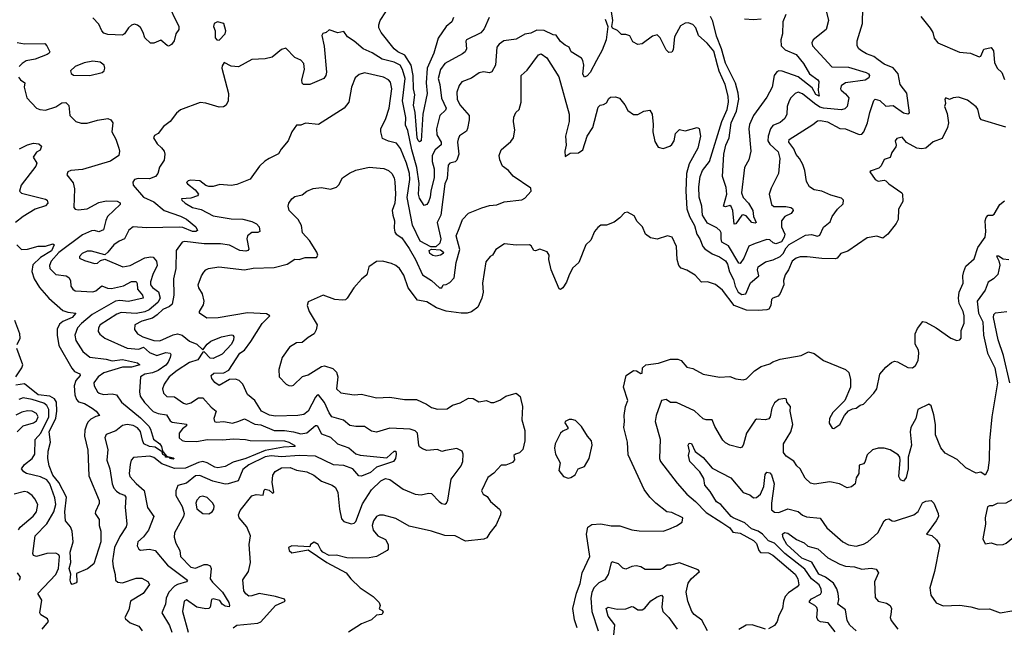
# Model space of a CAD drawing. Extents: x 1690054 to 1842981, y 782881 to 914114.
# Tile 309 of 656: x 1711432 to 1718064, y 889188 to 893280. Entities that reach past the tile are written whole.
import ezdxf

# ---------------------------------------------------------------- set-up
doc = ezdxf.new("R2010")
doc.units = 0

msp = doc.modelspace()

# ---------------------------------------------------------------- linework, layer by layer
at = {"layer": '0CON10XD'}
for points in [[(1712420.4, 893405), (1712504.2, 893235), (1712502.9, 893215), (1712484.1, 893185.9), (1712471.9, 893138.1), (1712455, 893112.5), (1712435, 893102.5), (1712425, 893106.7), (1712382.7, 893142.7), (1712335, 893122), (1712313, 893123), (1712275, 893159.2), (1712263.6, 893195), (1712245, 893226.7), (1712225, 893243.3), (1712205, 893250), (1712185, 893243.1), (1712165, 893225.6), (1712137.9, 893185), (1712125, 893176.9), (1712025, 893180.5), (1711999.1, 893189.1), (1711984.2, 893205), (1711965, 893250), (1711925, 893292)], [(1714298.9, 890378.9), (1714275, 890372.5), (1714245, 890386.5), (1714175, 890379.2), (1714145, 890389.2), (1714125, 890404.2), (1714121.1, 890415), (1714111.4, 890495), (1714095, 890511.4), (1714062.1, 890522.1), (1713925, 890528.5), (1713835, 890502.2), (1713800.2, 890510.2), (1713755, 890541.1), (1713695, 890540), (1713655, 890546.7), (1713613.3, 890583.3), (1713535, 890605.4), (1713515, 890633.5), (1713485, 890703.1), (1713445, 890754.4), (1713435, 890751.4), (1713425, 890737.1), (1713375.3, 890645), (1713345, 890621.1), (1713306.1, 890613.9), (1713155, 890610), (1713115, 890617.1), (1713060.9, 890645), (1713014.7, 890714.7), (1712965, 890756), (1712935.4, 890825.4), (1712909.8, 890849.8), (1712885, 890858.9), (1712845, 890858.1), (1712775, 890817.5), (1712746.5, 890836.5), (1712725.5, 890865), (1712720.5, 890885), (1712740, 890900), (1712807.1, 890902.9), (1712839.3, 890920.7), (1712914.5, 891035), (1712945, 891055.5), (1712987.5, 891112.5), (1713065, 891234.4), (1713116, 891285), (1713095, 891299.4), (1712966.9, 891306.9), (1712768.3, 891271.7), (1712691.3, 891271.3), (1712643.3, 891305), (1712643.3, 891315), (1712669.1, 891360.9), (1712673.3, 891385), (1712662.5, 891435), (1712637.8, 891475), (1712634.4, 891495), (1712655.6, 891555), (1712670.9, 891579.1), (1712685, 891596.7), (1712704.3, 891605.7), (1712773.7, 891616.3), (1712945, 891594.7), (1713005, 891607.3), (1713145, 891611.8), (1713232.5, 891635), (1713285, 891668.5), (1713315, 891665.4), (1713355, 891677.9), (1713430.7, 891679.3), (1713440, 891695), (1713434, 891715), (1713383, 891793), (1713337.5, 891845), (1713329.2, 891895), (1713307.5, 891935), (1713246.2, 891996.2), (1713239.5, 892025), (1713244.4, 892045), (1713264, 892075), (1713285, 892090), (1713335, 892100), (1713366.2, 892125), (1713407.6, 892142.4), (1713465, 892150.9), (1713525, 892140), (1713565, 892152.9), (1713581.7, 892168.3), (1713605.7, 892215), (1713652.8, 892247.2), (1713695, 892267.8), (1713785, 892286.7), (1713885, 892277.1), (1713915, 892265.7), (1713939.2, 892245), (1713954.4, 892215), (1713958.8, 892188.8), (1713962.8, 892105), (1713958.2, 892045), (1713941.5, 891995), (1713943.9, 891963.9), (1713956.4, 891925), (1713953.3, 891876.7), (1713958.7, 891848.7), (1713967.5, 891835), (1714005, 891811.8), (1714055, 891738.7), (1714096.9, 891665), (1714145, 891561.1), (1714205, 891523.6), (1714260, 891475), (1714275.7, 891474.3), (1714283.3, 891495), (1714305, 891498.1), (1714328.5, 891511.5), (1714357.5, 891542.5), (1714371.6, 891645), (1714396.2, 891733.8), (1714370.7, 891825), (1714392.5, 891875), (1714414.4, 891935), (1714455, 891977.8), (1714545, 892014.1), (1714595, 892028.2), (1714645, 892032.5), (1714695, 892054.5), (1714815, 892067.5), (1714835, 892078.8), (1714876.2, 892125), (1714875, 892146.2), (1714755.6, 892225.6), (1714725, 892265.8), (1714684.2, 892295), (1714665, 892337.5), (1714660.8, 892365), (1714674.4, 892405), (1714739.8, 892460.2), (1714757.8, 892485), (1714766.2, 892536.2), (1714757.1, 892595), (1714760.8, 892625), (1714772.5, 892655), (1714796, 892675), (1714810, 892725), (1714809.5, 892905), (1714850.2, 892939.8), (1714925.8, 893044.2), (1714945, 893050), (1714983.3, 893023.3), (1715064.1, 892895), (1715132.3, 892645), (1715133.4, 892595), (1715108.9, 892495), (1715113.3, 892435), (1715102.5, 892395), (1715105, 892360), (1715138.8, 892381.2), (1715195, 892384.5), (1715225.5, 892405), (1715254.5, 892495), (1715291.8, 892555), (1715328.8, 892691.2), (1715342.5, 892705), (1715365, 892708.6), (1715385, 892720.6), (1715400, 892750), (1715411.2, 892758.8), (1715445, 892760.4), (1715472.1, 892752.1), (1715507.6, 892707.6), (1715528.3, 892668.3), (1715565, 892641.2), (1715595, 892641.2), (1715635.9, 892664.1), (1715675, 892670), (1715692.5, 892645), (1715699.2, 892575), (1715697.3, 892525), (1715710.6, 892460.6), (1715732.6, 892422.6), (1715765, 892412.5), (1715811.7, 892428.3), (1715825, 892440), (1715840, 892465), (1715850, 892515), (1715875, 892540), (1715915, 892531.2), (1715995, 892553.3), (1716007.7, 892547.7), (1716018.2, 892495), (1715999.3, 892415), (1715940.5, 892309.5), (1715923, 892245), (1715917.8, 892125), (1715925.6, 892005.6), (1715944.3, 891955), (1715976.7, 891895), (1715993.3, 891835), (1716012.8, 891805), (1716032.7, 891752.7), (1716046.8, 891736.8), (1716095, 891704.6), (1716145, 891683.8), (1716185, 891657.1), (1716198.2, 891635), (1716212.8, 891582.8), (1716240.2, 891529.8), (1716250.3, 891485), (1716270.6, 891445), (1716295, 891429.6), (1716322.7, 891435), (1716355, 891507.6), (1716410.8, 891555), (1716400.6, 891595), (1716405, 891616.5), (1716455, 891650), (1716507.5, 891662.5), (1716555, 891685.3), (1716575, 891704.7), (1716595.2, 891745), (1716615, 891767.3), (1716725, 891830), (1716765, 891834.7), (1716805, 891822.9), (1716821.5, 891828.5), (1716845, 891884), (1716891.7, 891918.3), (1716903.8, 891955), (1716940, 892005), (1716979.4, 892040.6), (1716980, 892065), (1716967.9, 892077.9), (1716895, 892098.2), (1716835, 892124.5), (1716783.9, 892133.9), (1716752, 892155), (1716731.1, 892191.1), (1716720.4, 892265), (1716706.4, 892305), (1716685, 892346), (1716662.1, 892372.1), (1716645, 892410.8), (1716612.2, 892455), (1716615, 892473.8), (1716775, 892573.5), (1716805, 892598.8), (1716825, 892601.8), (1716872.7, 892592.7), (1716955, 892547.3), (1716995, 892544.6), (1717085, 892506.3), (1717105, 892508.9), (1717118.2, 892525), (1717142.5, 892585), (1717157.1, 892655), (1717184.7, 892735.3), (1717195, 892744.4), (1717225, 892736.1), (1717265, 892697.5), (1717315, 892702.8), (1717385, 892653.9), (1717413, 892647), (1717425, 892653.8), (1717407.1, 892785), (1717362.5, 892845), (1717348.2, 892915), (1717315, 892956.4), (1717255, 892981.5), (1717215, 893009.6), (1717185, 893033.1), (1717135, 893051.1), (1717101.2, 893071.2), (1717084.3, 893085), (1717072.9, 893105), (1717071.8, 893138.2), (1717107.8, 893255), (1717110.3, 893359.7)], [(1716852.9, 893385), (1716878.5, 893275), (1716863.1, 893215), (1716777.1, 893145), (1716767.1, 893125), (1716771.9, 893105), (1716902.7, 892962.7), (1717015, 892960.7), (1717133.8, 892923.8), (1717150, 892915), (1717156, 892904), (1717151.2, 892888.8), (1717126.2, 892873.8), (1716995, 892855.6), (1716965.6, 892835), (1716960, 892815), (1716964.4, 892805), (1716995, 892781.9), (1717015.6, 892755), (1717004.3, 892695), (1716989.3, 892680.7), (1716966.1, 892673.9), (1716845, 892685.1), (1716821.4, 892691.4), (1716785.8, 892715.8), (1716705, 892781.1), (1716675, 892791.5), (1716655, 892784.4), (1716626.5, 892755), (1716615, 892734), (1716601.8, 892695), (1716598.1, 892645), (1716585.7, 892615), (1716555, 892587.3), (1716505, 892567.7), (1716488.4, 892545), (1716472.4, 892495), (1716471.1, 892465), (1716485, 892441.6), (1716539.6, 892389.6), (1716551.3, 892345), (1716542.5, 892245), (1716492.5, 892145), (1716480, 892105), (1716495.5, 892035.5), (1716511.5, 892021.5), (1716592.6, 892022.6), (1716625, 892016.1), (1716638, 892008), (1716641.2, 891995), (1716627.9, 891975), (1716585.6, 891954.4), (1716563.2, 891925), (1716562.3, 891885), (1716586.3, 891835), (1716581.7, 891815), (1716562.1, 891785), (1716525, 891770.2), (1716507.1, 891777.1), (1716485, 891796.9), (1716465, 891800.5), (1716385, 891773.3), (1716343.8, 891756.2), (1716310.2, 891675), (1716285, 891638.6), (1716275, 891640.6), (1716205, 891758.2), (1716162, 891782), (1716155.6, 891805), (1716155.9, 891845), (1716149.2, 891859.2), (1716127.9, 891877.9), (1716065, 891910), (1716030.2, 891965), (1716025.3, 892025), (1716008.9, 892085), (1716007.2, 892155), (1716015.3, 892225), (1716031.1, 892265), (1716077.6, 892325), (1716161.6, 892595), (1716197.5, 892675), (1716205.5, 892724.5), (1716204.8, 892765.2), (1716183.8, 892845), (1716143.5, 892933.5), (1716131.4, 892975), (1716108, 893068), (1716061.5, 893121.5), (1716003.8, 893173.8), (1715986.6, 893225), (1715965, 893247.5), (1715935, 893258.4), (1715915, 893257.9), (1715881.9, 893238.1), (1715841.2, 893165), (1715833.4, 893076.6), (1715825, 893062), (1715805, 893060), (1715786.7, 893076.7), (1715745, 893157.1), (1715725, 893178.9), (1715695, 893170), (1715625, 893118.9), (1715595, 893114), (1715562.3, 893132.3), (1715540.7, 893170.7), (1715515, 893181.2), (1715485, 893180), (1715457.3, 893207.3), (1715423.6, 893223.6), (1715420, 893235), (1715426, 893274), (1715416.9, 893335)], [(1714594, 893296), (1714560.5, 893219.5), (1714538.2, 893191.8), (1714441.9, 893145), (1714436.7, 893135), (1714441.9, 893085), (1714432.2, 893065), (1714415, 893050), (1714295.6, 892984.4), (1714265.5, 892944.5), (1714250, 892885), (1714261.5, 892845), (1714272.4, 892752.4), (1714304.6, 892685), (1714299.5, 892670.5), (1714261.8, 892635), (1714239.5, 892545), (1714241.6, 892505), (1714269.7, 892455), (1714271.3, 892438.7), (1714231.1, 892405), (1714210, 892365), (1714210, 892325), (1714222.7, 892275), (1714223, 892217), (1714200.9, 892125), (1714197.2, 892085), (1714185, 892052.7), (1714175, 892036.2), (1714155, 892030), (1714125, 892078.2), (1714117.8, 892105), (1714121.8, 892178.2), (1714107.5, 892285), (1714072.3, 892405), (1714045, 892533.1), (1714030.9, 892569.1), (1714031.8, 892621.8), (1714011, 892735), (1714028.7, 892885), (1714010.3, 892945), (1713995, 892973.2), (1713955, 892994.8), (1713873.6, 893013.6), (1713805, 893057.7), (1713745, 893084.5), (1713685, 893135.6), (1713640, 893165), (1713615, 893200), (1713575, 893191.2), (1713515, 893212.5), (1713495, 893193.3), (1713473.6, 893186.4), (1713466.4, 893173.6), (1713481.7, 893101.7), (1713497.6, 892927.6), (1713494.4, 892905), (1713481.2, 892885), (1713385, 892844.5), (1713343, 892843), (1713335, 892852.5), (1713331.5, 892875), (1713350, 892945), (1713346.4, 892986.4), (1713325, 893008.6), (1713285, 893025.7), (1713225, 893087.5), (1713195, 893079.2), (1713132, 893028), (1713085, 893015.8), (1712995, 893013.1), (1712905, 892963.8), (1712856.7, 892966.7), (1712808.3, 892991.7), (1712795, 892970), (1712793.3, 892955), (1712837.3, 892782.7), (1712836, 892735), (1712823.3, 892705), (1712805, 892694), (1712775, 892691.2), (1712685, 892718.8), (1712646.4, 892723.6), (1712515, 892673.3), (1712488.3, 892651.7), (1712446.2, 892595), (1712399.3, 892560.7), (1712365, 892513.8), (1712340.5, 892499.5), (1712333.8, 892483.8), (1712357.5, 892445), (1712387.7, 892417.7), (1712403.9, 892393.9), (1712409.5, 892375), (1712403.6, 892335), (1712373.3, 892286.7), (1712361.8, 892245), (1712346.7, 892223.3), (1712305, 892208.9), (1712230.2, 892209.8), (1712205.6, 892204.4), (1712193, 892187), (1712195.7, 892165), (1712265, 892084.7), (1712335, 892054.1), (1712405, 891995.3), (1712515, 891957.3), (1712555, 891937.5), (1712618.6, 891885), (1712629.7, 891860.3), (1712616.9, 891853.1), (1712595, 891854.7), (1712529.8, 891879.8), (1712505, 891883.3), (1712285, 891877.8), (1712195, 891885.4), (1712166.8, 891863.2), (1712138.4, 891805), (1712101.2, 891788.8), (1712065, 891763.8)], [(1714094.5, 892655.5), (1714083.5, 892705), (1714093.3, 892775), (1714084.2, 892815), (1714082.7, 892905), (1714068.7, 892975), (1714025, 893041.1), (1713978.2, 893065), (1713954.6, 893085), (1713866.5, 893195), (1713850.9, 893225), (1713850, 893245), (1713858.8, 893275), (1713897.1, 893332.9)], [(1714354, 893296), (1714343.1, 893265), (1714303.3, 893235), (1714250, 893155), (1714221.6, 893055), (1714176.6, 892955), (1714170.2, 892855), (1714176.5, 892783.5), (1714146.8, 892643.2), (1714136, 892464), (1714125, 892458), (1714115, 892465.7), (1714108.2, 892485), (1714094.5, 892655.5)], [(1716593.2, 893315), (1716572.2, 893265), (1716569.5, 893185), (1716558.8, 893145), (1716561.1, 893105), (1716586.6, 893076.6), (1716662, 893045), (1716711.5, 892985), (1716752.3, 892915), (1716807.8, 892875), (1716814.5, 892864.5), (1716808.9, 892805), (1716815.6, 892765), (1716795, 892775.6), (1716770.6, 892820.6), (1716675.2, 892895.2), (1716566.4, 892933.6), (1716545, 892935.2), (1716530.7, 892929.3), (1716514.5, 892904.5), (1716500.7, 892825), (1716465, 892759.4), (1716375.4, 892635), (1716346.7, 892575), (1716343.2, 892545), (1716355.5, 892395.5), (1716343.2, 892336.8), (1716313.1, 892285), (1716294.3, 892115), (1716305, 892083.8), (1716341.4, 892045), (1716369.6, 891995), (1716375.3, 891955), (1716392.5, 891915), (1716385, 891909.4), (1716362.9, 891915), (1716325, 891959.4), (1716305, 891967.1), (1716295, 891963.1), (1716255, 891906.2), (1716245, 891903.3), (1716235.8, 891995), (1716225, 892023.1), (1716215, 892027.9), (1716185, 892020.5), (1716171.4, 892025), (1716194.2, 892105.8), (1716191.1, 892151.1), (1716166.5, 892225), (1716174.5, 892375), (1716187.7, 892435), (1716210.5, 892485), (1716224.5, 892585), (1716259, 892665), (1716274.5, 892744.5), (1716271, 892785), (1716253.1, 892853.1), (1716185, 892987.8), (1716159.6, 893085), (1716125, 893168.5), (1716099.5, 893269.5), (1716085, 893300.9)], [(1717500.9, 893300.9), (1717565, 893222.9), (1717582.2, 893195), (1717590.8, 893155), (1717615, 893125.4), (1717760.9, 893060.9), (1717836.2, 893055), (1717895, 893030), (1717905.5, 893035), (1717925, 893082.5), (1717975, 893093.3), (1717991.2, 893071.2), (1717997.3, 892992.7), (1718015, 892954), (1718046, 892925), (1718065, 892877.5)], [(1715375.7, 893285), (1715393.6, 893233.6), (1715380.9, 893145), (1715354.7, 893075), (1715315.9, 893005), (1715275, 892924.2), (1715255, 892901.2), (1715235, 892893.8), (1715224.5, 892914.5), (1715231.9, 892975), (1715225, 893006.2), (1715215, 893021.2), (1715146.7, 893065), (1715132.5, 893095), (1715105, 893108), (1715075, 893132.9), (1715045, 893175.6), (1715025, 893178.6), (1714965, 893206.7), (1714915, 893210.5), (1714875, 893190.5), (1714835, 893182.2), (1714775, 893150), (1714691.7, 893138.3), (1714660.6, 893115), (1714645.5, 893095), (1714636.9, 892975), (1714611.4, 892928.6), (1714595, 892923.2), (1714555, 892929.1), (1714527.1, 892922.9), (1714475, 892886.2), (1714409.1, 892860.9), (1714391.7, 892838.3), (1714376.7, 892793.3), (1714378.9, 892745), (1714396.4, 892706.4), (1714458.5, 892635), (1714459.5, 892605), (1714448.1, 892548.1), (1714440.8, 892529.2), (1714395, 892497.1), (1714384, 892476), (1714380.7, 892455), (1714388.8, 892375), (1714376.6, 892333.4), (1714365, 892323.1), (1714328, 892315), (1714318.8, 892301.2), (1714310.1, 892209.9), (1714295.8, 892175), (1714267.3, 891965), (1714244.5, 891915), (1714268.5, 891805), (1714261.5, 891775), (1714235, 891750.8), (1714200.5, 891750.5), (1714128.6, 891788.6), (1714076.4, 891896.4), (1714042.5, 892082.5), (1714058.8, 892205), (1714056.5, 892245), (1714036.7, 892315), (1713996.2, 892413.8), (1713969.9, 892449.9), (1713915, 892461.5), (1713875, 892479.2), (1713863.1, 892525), (1713864.6, 892545), (1713897.6, 892615), (1713920.5, 892685), (1713937.8, 892815), (1713929.3, 892859.3), (1713915.9, 892875.9), (1713882.4, 892892.4), (1713755, 892923.3), (1713718.7, 892911.3), (1713691.1, 892888.9), (1713667.5, 892825), (1713648.9, 892725), (1713618.1, 892685), (1713445, 892575.6), (1713357.6, 892582.4), (1713325, 892570.8), (1713295, 892570), (1713264.3, 892525.7), (1713239.2, 892465), (1713192.1, 892407.9), (1713175, 892376.2), (1713112.5, 892345), (1713082.1, 892327.9), (1713046.2, 892295), (1712985, 892206.2), (1712895, 892169.4), (1712855, 892163.3), (1712778.8, 892171.2), (1712735, 892158), (1712706.1, 892156.1), (1712685, 892163.8), (1712645, 892196), (1712585, 892200), (1712566.7, 892195), (1712556, 892185), (1712560.8, 892175), (1712614.3, 892135), (1712636.2, 892105), (1712630, 892095), (1712585, 892079.1), (1712522.5, 892075), (1712523.8, 892065), (1712545.7, 892045), (1712595, 892014.7), (1712655, 892002.3), (1712735, 891958.5), (1712855, 891939.5), (1712935, 891936.6), (1712995, 891922), (1713027.5, 891905), (1713045.5, 891885), (1713049.2, 891855), (1713035, 891848.2), (1712995, 891846.9), (1712965, 891825.5), (1712961.4, 891805), (1712975.5, 891735), (1712969.2, 891725), (1712955, 891722), (1712915, 891725.3), (1712845, 891762.8), (1712785, 891770), (1712675, 891770.5), (1712545, 891786.8), (1712525, 891781.9), (1712485.6, 891725), (1712482.3, 891605), (1712466.7, 891535), (1712470.4, 891425), (1712457.7, 891365), (1712440.6, 891349.4), (1712395, 891328.7), (1712358, 891292), (1712325, 891270.8), (1712255, 891250.8), (1712208.2, 891225), (1712205.5, 891195), (1712225.3, 891165.3), (1712260, 891145), (1712335, 891120.5), (1712375, 891116.8), (1712465, 891158.2), (1712495, 891165.4), (1712525, 891155.4), (1712575, 891115.7), (1712625.3, 891095), (1712665, 891058), (1712695, 891095.5), (1712720, 891115), (1712791.2, 891145), (1712855, 891157.8), (1712866.7, 891155), (1712873.6, 891143.6), (1712872, 891125), (1712857.8, 891095), (1712795, 891027.5), (1712735, 890997.8), (1712715, 891001.8), (1712675, 891044), (1712665, 891041.2), (1712631.3, 890988.7), (1712575, 890970.8), (1712492.5, 890917.5), (1712439.1, 890875), (1712403.8, 890825), (1712394.6, 890795), (1712399.5, 890765), (1712423.3, 890743.3), (1712475, 890740.4), (1712535, 890698.8), (1712555, 890691.5), (1712585, 890699.6), (1712635, 890733.8), (1712664.7, 890734.7), (1712720.5, 890670.5), (1712754.7, 890645), (1712738.5, 890595), (1712744.5, 890574.5), (1712755, 890570.5), (1712805.5, 890574.5), (1712865, 890562.3), (1712907.5, 890577.5)], [(1712775, 893142.5), (1712815.6, 893184.4), (1712821.2, 893205), (1712807.5, 893255), (1712765, 893265.7), (1712741.2, 893255), (1712736.2, 893235), (1712748.8, 893205), (1712748.3, 893158.3), (1712760, 893145), (1712775, 893142.5)], [(1716425.6, 893284.4), (1716375, 893278.6), (1716314.8, 893284.8)], [(1711415, 893126.4), (1711465, 893118.8), (1711600.7, 893120.7), (1711615.4, 893105.4), (1711634, 893065), (1711631.2, 893055), (1711617.5, 893045), (1711535, 893015.5), (1711476, 893004), (1711448.6, 892985), (1711428, 892965)], [(1711905, 892903.8), (1711987.5, 892925), (1712001.2, 892935), (1712005.7, 892955), (1712000.8, 892975), (1711974.5, 892994.5), (1711925, 893000), (1711865, 892990.8), (1711805, 892964.5), (1711772.9, 892935), (1711777.6, 892917.6), (1711795, 892907.8), (1711905, 892903.8)], [(1711424.3, 892894.3), (1711436, 892875), (1711465.6, 892855), (1711461.9, 892825), (1711478.6, 892755), (1711545.5, 892685.5), (1711567.5, 892675), (1711605, 892671.9), (1711675, 892694.5), (1711715, 892720), (1711742.9, 892722.9), (1711763.2, 892703.2), (1711768.5, 892635), (1711808.8, 892595), (1711845, 892584.5), (1711885, 892584.6), (1711955.9, 892604.1), (1712024.5, 892614.5), (1712045.5, 892605.5), (1712060, 892585), (1712052.5, 892525), (1712078.5, 892475), (1712099.4, 892415), (1712104.2, 892395), (1712100, 892365), (1712042.2, 892327.8), (1711855, 892270.9), (1711775, 892264.3), (1711756.2, 892255), (1711748, 892235), (1711791.3, 892181.3), (1711800.3, 892140.3), (1711795.8, 892015.8), (1711805, 892004.2), (1711825, 892000.5), (1711885, 892006.8), (1711965, 892048.9), (1712015, 892060.8), (1712088.6, 892058.6), (1712107.9, 892047.9), (1712109.2, 892035), (1712022.7, 891955), (1712011.1, 891928.9), (1711996.9, 891865), (1711965, 891850.9), (1711935, 891860), (1711915, 891858.2), (1711855, 891830.5), (1711695, 891711.9), (1711644.1, 891655), (1711632.7, 891625), (1711635.4, 891605), (1711675, 891563.8), (1711745, 891554.6), (1711762.2, 891545), (1711772.8, 891522.8), (1711775.7, 891485), (1711788.6, 891465), (1711805, 891453.6), (1711925, 891447.6), (1711945, 891455.3), (1711985, 891488.9), (1712022, 891472), (1712049.1, 891470.9), (1712131.7, 891488.3), (1712185, 891516.5), (1712215, 891518.1), (1712223.8, 891503.8), (1712224.7, 891465), (1712258, 891425), (1712263.1, 891405), (1712165, 891383.1), (1712105, 891388.3), (1712075.9, 891384.1), (1711920.6, 891295), (1711848.2, 891235), (1711822, 891205), (1711803.8, 891155), (1711808.8, 891118.8), (1711857.3, 891045), (1711905, 891007.7), (1712014.3, 890994.3), (1712055, 890983.4), (1712125, 890992.5), (1712225, 890968.6), (1712240.6, 890955), (1712185, 890940.9), (1712125, 890939.5), (1711998.3, 890901.7), (1711959.7, 890875), (1711931.2, 890835), (1711933.5, 890815), (1711954.7, 890774.7), (1711966.2, 890765), (1711995, 890757.1), (1712055, 890761.3), (1712083.6, 890753.6), (1712118.1, 890705), (1712245, 890600), (1712302.5, 890542.5), (1712313.5, 890523.5), (1712332.5, 890455), (1712375, 890424.5), (1712387.5, 890405), (1712392.5, 890377.5), (1712387.5, 890372.5), (1712345, 890402.4), (1712305, 890407), (1712268.7, 890425), (1712257.8, 890447.8), (1712246.2, 890506.2), (1712225, 890531.9), (1712195, 890547.5), (1712155, 890554.3), (1712125, 890548), (1712078.5, 890511.5), (1712013.4, 890486.6), (1712005.5, 890465), (1712025.9, 890385.9), (1712019.1, 890315), (1712039.1, 890255), (1712053.9, 890153.9), (1712065.4, 890125), (1712084.4, 890104.4), (1712105, 890089.1), (1712137.6, 890077.6), (1712145.8, 890065.8), (1712141.6, 889995), (1712152.7, 889885), (1712148.4, 889865), (1712105, 889800), (1712071, 889725), (1712056.5, 889636.5), (1712060.9, 889595), (1712075.5, 889545), (1712077.1, 889505), (1712092.7, 889492.7), (1712125, 889486.9), (1712215, 889519.2), (1712255, 889520), (1712295.8, 889495.8), (1712307, 889477), (1712262.9, 889415), (1712178.1, 889365), (1712166.2, 889305), (1712140.8, 889255), (1712143.8, 889245), (1712175, 889218.9), (1712235, 889195.7), (1712257.5, 889165)], [(1718075, 892555.8), (1717911.2, 892605), (1717898.5, 892618.5), (1717885, 892676.7), (1717875, 892694), (1717815, 892738), (1717755, 892758.8), (1717720, 892755), (1717695, 892742.5), (1717670, 892755), (1717663.8, 892745), (1717667.5, 892715), (1717662, 892695), (1717677.9, 892647.9), (1717688.1, 892585), (1717680.5, 892555), (1717645, 892480), (1717585, 892458.6), (1717535, 892415.8), (1717505, 892410.6), (1717475, 892414.3), (1717404.3, 892454.3), (1717375, 892488.8), (1717339.3, 892480.7), (1717327.5, 892465), (1717336.1, 892436.1), (1717333.8, 892425), (1717306.2, 892385), (1717295, 892352.5), (1717255, 892338.8), (1717233.3, 892296.7), (1717218.7, 892281.3), (1717166.7, 892263.3), (1717157.5, 892255), (1717194.3, 892205), (1717215, 892192.5), (1717255, 892200), (1717265, 892195.7), (1717285, 892174.4), (1717374, 892115), (1717377.1, 892105), (1717380, 892055), (1717351.9, 892005), (1717348.1, 891935), (1717335, 891907.5), (1717279.4, 891835), (1717245, 891809.4), (1717205, 891822.5), (1717139.1, 891810.9), (1717008.7, 891721.3), (1716962.5, 891705), (1716938, 891675), (1716925, 891670), (1716835, 891671.9), (1716735, 891683.8), (1716687.8, 891682.2), (1716662.5, 891675), (1716635, 891653.3), (1716611.2, 891595), (1716587.3, 891562.7), (1716576.7, 891525), (1716579.1, 891495), (1716555, 891436), (1716541.4, 891418.6), (1716505, 891405.6), (1716495, 891395.8), (1716490.4, 891355), (1716478.3, 891331.7), (1716465, 891325.5), (1716405, 891321.2), (1716326.9, 891323.1), (1716243.3, 891355), (1716165, 891459.5), (1716118, 891498), (1716065, 891515.6), (1716025, 891512.5), (1715980.8, 891560.8), (1715925, 891592.7), (1715886.2, 891606.2), (1715872.5, 891625), (1715859.6, 891665), (1715855, 891752.5), (1715826.2, 891815), (1715795, 891825.8), (1715725, 891802), (1715680.3, 891810.3), (1715647, 891837), (1715626.2, 891885), (1715591.7, 891921.7), (1715569.7, 891959.7), (1715525, 891984), (1715505, 891978.8), (1715475, 891946.7), (1715435, 891916.7), (1715385, 891896.7), (1715345, 891896.7), (1715325, 891880), (1715303.8, 891855), (1715278.8, 891795), (1715244, 891765), (1715198, 891645), (1715155, 891606.7), (1715131.2, 891555), (1715115, 891512.5), (1715090, 891475), (1715075, 891463.3), (1715065, 891466.7), (1715012, 891595), (1714996.2, 891665), (1714998, 891695), (1714985, 891717.1), (1714935, 891736), (1714905, 891723.3), (1714895, 891726.2), (1714876.8, 891756.8), (1714865, 891764.2), (1714775, 891761.1), (1714698.1, 891771.9), (1714638.3, 891731.7), (1714616.2, 891695), (1714600, 891685), (1714570.5, 891649.5), (1714548.9, 891505), (1714553.3, 891445), (1714544.4, 891405), (1714518.1, 891345), (1714475, 891311.9), (1714445, 891304.4), (1714405, 891304.3), (1714305, 891318.2), (1714239.1, 891339.1), (1714175, 891379.6), (1714110.5, 891390.5), (1714047.7, 891475), (1714019, 891559), (1713990.6, 891605), (1713965, 891625.6), (1713935, 891638.9), (1713876.1, 891653.9), (1713835, 891652.5), (1713784.2, 891615.8), (1713768.8, 891561.2), (1713735, 891533.3), (1713682.5, 891475), (1713638, 891405), (1713625.5, 891394.5), (1713605, 891390.5), (1713555, 891396.2), (1713475, 891425.6), (1713375, 891380), (1713368.6, 891355), (1713380.5, 891315), (1713434.4, 891225), (1713428.7, 891191.3), (1713414, 891165), (1713375, 891140.8), (1713335, 891105.8), (1713295, 891103.8), (1713248, 891075), (1713200, 891005), (1713176.7, 890925), (1713180, 890875), (1713225.8, 890825.8), (1713245, 890816.2), (1713265, 890813.8), (1713275, 890818.8), (1713336.4, 890876.4), (1713375, 890888.9), (1713464.7, 890945.3), (1713485, 890948.8), (1713540.2, 890930.2), (1713566.4, 890906.4), (1713573.9, 890875), (1713564.4, 890795), (1713595, 890767.1), (1713683.8, 890753.8), (1713735, 890759.1), (1713835, 890733.3), (1713925, 890738.1), (1714022.7, 890722.7), (1714105, 890722), (1714171.2, 890691.2), (1714205, 890667.7), (1714245, 890658.5), (1714310.9, 890659.1), (1714346.2, 890683.8), (1714399.1, 890700.9), (1714455, 890731.8), (1714485, 890730), (1714525, 890705.7), (1714575.7, 890715.7), (1714605, 890702.5), (1714625, 890702.5), (1714665, 890717.5), (1714705, 890744), (1714775, 890766), (1714803.6, 890743.6), (1714807.5, 890722.5), (1714818, 890675), (1714814, 890585), (1714834.1, 890514.1), (1714834.2, 890444.2), (1714820.6, 890385), (1714797.2, 890362.8), (1714771.2, 890355), (1714760, 890345), (1714764, 890316), (1714750.8, 890299.2), (1714705, 890281.2), (1714675, 890280), (1714625, 890226.2), (1714585, 890196.7), (1714541.7, 890108.3), (1714552.5, 890085), (1714579.5, 890069.5), (1714603.3, 890035), (1714664.3, 889985), (1714673.3, 889965), (1714670.5, 889945), (1714640.6, 889879.4), (1714597.3, 889825), (1714578.9, 889791.1), (1714557, 889783), (1714435, 889767.8), (1714365, 889804.2), (1714295, 889807.5), (1714205, 889835.7), (1714055, 889870), (1713965, 889921.4), (1713882.4, 889942.4), (1713855, 889943.1), (1713835.3, 889934.7), (1713815.5, 889905), (1713805.4, 889875), (1713812.7, 889842.7), (1713845, 889804.4), (1713895, 889780), (1713914, 889745), (1713914, 889715), (1713906.2, 889705), (1713835, 889664.2), (1713785, 889655.8), (1713675, 889654), (1713635, 889656.2), (1713565, 889673.8), (1713515, 889672.5), (1713473.6, 889693.6), (1713459.3, 889709.3), (1713442.5, 889745), (1713415, 889762.5), (1713390, 889745), (1713385, 889730), (1713265, 889736.2), (1713243.3, 889725), (1713247.5, 889705), (1713265, 889690), (1713375, 889710), (1713500, 889625), (1713630, 889555), (1713661.2, 889515), (1713725, 889453.8), (1713813.3, 889395), (1713853.8, 889355), (1713858.8, 889335), (1713852.5, 889312.5), (1713875, 889302.5), (1713879.3, 889290.7), (1713870, 889275), (1713835, 889270)], [(1711429.3, 892410.7), (1711485, 892437.5), (1711525, 892448), (1711560, 892445), (1711579.3, 892429.3), (1711569.3, 892400.7), (1711545, 892387.5), (1711522.5, 892355), (1711546.7, 892315), (1711539.2, 892295), (1711442.3, 892165), (1711429.2, 892125), (1711442.9, 892112.9), (1711605, 892071.4), (1711616, 892065), (1711621.4, 892045), (1711605, 892027.8), (1711534.8, 892005.2), (1711455, 891954.6), (1711403.6, 891915)], [(1715187.5, 889185), (1715167.9, 889237.9), (1715157.3, 889315), (1715181.3, 889418.7), (1715207.7, 889482.3), (1715220.4, 889555), (1715271.5, 889665), (1715250, 889815), (1715257.5, 889862.5), (1715285, 889881.4), (1715345, 889884.3), (1715415, 889870.6), (1715475, 889870.8), (1715555.8, 889845.8), (1715605, 889837.1), (1715765, 889836.2), (1715805, 889848.8), (1715855, 889871.2), (1715893, 889897), (1715897.5, 889925), (1715825, 889961.2), (1715790, 889965), (1715716, 890025), (1715675.5, 890065.5), (1715637.4, 890117.4), (1715530.9, 890350.9), (1715525.7, 890435), (1715500.8, 890535), (1715505.7, 890575), (1715502.2, 890615), (1715511.2, 890675), (1715528, 890715), (1715498.8, 890805), (1715516.7, 890885), (1715565, 890916.7), (1715586.4, 890916.4), (1715615, 890897.5), (1715625, 890900), (1715626.7, 890935), (1715650, 890955), (1715735, 890966.2), (1715815, 890994), (1715863.9, 890993.9), (1715887.5, 890985), (1715925, 890940), (1715965, 890931.2), (1716036.4, 890893.6), (1716145, 890873.8), (1716215, 890878), (1716255, 890862), (1716304.1, 890854.1), (1716327.8, 890862.2), (1716381.2, 890915), (1716425.7, 890944.3), (1716485, 890962.9), (1716505, 890977.1), (1716555, 890994.3), (1716695, 891018.6), (1716745, 891043.1), (1716781.9, 891031.9), (1716845, 890985.8), (1716994.4, 890924.4), (1717016, 890905), (1717026.9, 890856.9), (1717027.8, 890805), (1716988.8, 890715), (1716908.8, 890635), (1716886.2, 890595), (1716884.2, 890564.2), (1716905, 890530), (1716915, 890527.5), (1716956.2, 890555), (1716988, 890615), (1717014.3, 890645.7), (1717041.2, 890658.8), (1717066.9, 890663.1), (1717092.5, 890685), (1717115, 890690), (1717186, 890765), (1717204.3, 890795), (1717225, 890893.3), (1717265, 890940), (1717305, 890972), (1717325, 890980), (1717345, 890976), (1717415, 890938), (1717445, 890936.2), (1717465, 890951.2), (1717482.9, 890985), (1717488.9, 891035), (1717485.6, 891055), (1717464.2, 891095), (1717463.3, 891165), (1717479.3, 891200.7), (1717515, 891246.7), (1717535, 891243.8), (1717605, 891206.2), (1717702.5, 891135), (1717745, 891118.8), (1717765, 891123.8), (1717773.8, 891135), (1717773, 891187), (1717793, 891237), (1717794.4, 891285), (1717787.3, 891315), (1717759.6, 891369.6), (1717754.5, 891405), (1717760.5, 891445), (1717787.3, 891505), (1717785.5, 891555), (1717790.9, 891585), (1717805, 891620), (1717859.7, 891670.3), (1717884.6, 891745.4), (1717934.4, 891815.6), (1717938.5, 891855), (1717933.8, 891925), (1717941.3, 891948.7), (1717955, 891963.1), (1717985, 891964.6), (1717995, 891970.8), (1718032.5, 892035), (1718065, 892060.6)], [(1711413.4, 891763.4), (1711442.9, 891732.9), (1711485, 891734.6), (1711555, 891754.6), (1711605, 891755.5), (1711655, 891770), (1711663.3, 891765), (1711645, 891724.3), (1711570.8, 891679.2), (1711520.6, 891629.4), (1711514.1, 891585), (1711528.9, 891535), (1711565, 891476.9), (1711628.2, 891405), (1711722.9, 891322.9), (1711755, 891310.5), (1711810, 891305), (1711785.5, 891275), (1711721.8, 891248.2), (1711699.2, 891230.8), (1711684.3, 891195.7), (1711683.3, 891155), (1711696.2, 891086.2), (1711783.3, 890933.3), (1711801.4, 890911.4), (1711836, 890895), (1711838.1, 890885), (1711810.4, 890849.6), (1711799, 890815), (1711802.5, 890755), (1711813.1, 890723.1), (1711827, 890707), (1711867.5, 890695), (1711920, 890665), (1711946.2, 890645), (1711970, 890615), (1711945, 890608.8), (1711910.9, 890589.1), (1711891.1, 890568.9), (1711881.2, 890548.8), (1711870.8, 890515), (1711869.1, 890475), (1711890.2, 890380.2), (1711897.7, 890207.7), (1711967.3, 890042.7), (1711967, 890023), (1711941.2, 889968.8), (1711940, 889955), (1711966, 889915), (1711967.5, 889875), (1711977.1, 889835), (1711978.1, 889765), (1711931.2, 889615), (1711888.3, 889581.7), (1711815, 889550), (1711817.5, 889495), (1711813, 889487), (1711785, 889476.7), (1711775, 889487.5), (1711770.8, 889505), (1711775.9, 889545.9), (1711764.2, 889585), (1711776, 889625), (1711771.4, 889695), (1711790.9, 889765), (1711785.8, 889835.8), (1711774.1, 889864.1), (1711740.8, 889905), (1711735.4, 889965), (1711747.5, 890065), (1711694.2, 890164.2), (1711655, 890212.5), (1711630.9, 890275), (1711622, 890325), (1711624.1, 890375), (1711640, 890435), (1711630.4, 890505), (1711673.9, 890596.1), (1711682.6, 890645), (1711678.9, 890705), (1711666.5, 890726.5), (1711635, 890744.3), (1711555, 890754.3), (1711465, 890828.2), (1711405, 890819.4)], [(1712065, 891763.8), (1712026, 891714), (1712005, 891697.1), (1711915, 891720.8), (1711885, 891721.3), (1711853.1, 891705), (1711834.2, 891685), (1711833.8, 891675), (1711867.8, 891657.8), (1711935, 891638.1), (1711955, 891641.4), (1711975, 891658.8), (1712005, 891668), (1712126.2, 891616.2), (1712175, 891624), (1712275, 891675.6), (1712315, 891684.3), (1712331.3, 891681.3), (1712353.5, 891655), (1712357.1, 891625), (1712328.1, 891565), (1712313.1, 891515), (1712313.4, 891495), (1712325, 891476.5), (1712366.5, 891446.5), (1712377.8, 891405), (1712361.9, 891375), (1712302.8, 891327.2), (1712275, 891313.3), (1712215, 891302), (1712115, 891307.4), (1712085, 891298.1), (1711974.5, 891225), (1711962.1, 891205), (1711961.1, 891181.1), (1711971.8, 891161.8), (1712005, 891134.5), (1712155, 891068.9), (1712235, 891062), (1712265, 891073.9), (1712305, 891039.3), (1712355, 891019.8), (1712415, 891038.9), (1712445.7, 891035), (1712449.6, 891025), (1712444.3, 891005), (1712432.5, 890975), (1712415.8, 890954.2), (1712365, 890918.8), (1712325, 890903.2), (1712275, 890893.2), (1712245.6, 890875), (1712239.3, 890775), (1712244.1, 890745), (1712271.2, 890701.2), (1712331.1, 890641.1), (1712365, 890627.5), (1712419.9, 890619.9), (1712445, 890578.1), (1712458.9, 890568.9), (1712556.2, 890556.2), (1712554.4, 890545), (1712528.5, 890525), (1712505.5, 890495), (1712506.5, 890465), (1712525, 890446.5), (1712545, 890440.9), (1712625, 890440.4), (1712695, 890454), (1712795, 890450.8), (1712875, 890457.5), (1712953.3, 890453.3), (1712985, 890445.3), (1713215, 890443.3), (1713243.6, 890435), (1713280.6, 890415), (1713286.7, 890405), (1713208.3, 890401.7), (1713085, 890379.3), (1712955, 890326), (1712869.5, 890300.5), (1712815, 890270.7), (1712766.7, 890263.3), (1712745, 890266.8), (1712695, 890295.3), (1712665, 890304.4), (1712635, 890298.4), (1712549.2, 890260.8), (1712475, 890258.6), (1712390, 890290), (1712335, 890332.6), (1712308.8, 890341.2), (1712197.1, 890332.9), (1712182.2, 890315), (1712175.5, 890285), (1712169.6, 890225), (1712173.4, 890203.4), (1712215, 890156.5), (1712269.4, 890109.4), (1712292.1, 889995), (1712334.2, 889935), (1712298.6, 889841.4), (1712265, 889797.1), (1712228.1, 889765), (1712222.4, 889737.6), (1712233.1, 889715), (1712245, 889706.7), (1712305, 889713.8), (1712345, 889704.5), (1712427.5, 889607.5), (1712562.7, 889505), (1712555.7, 889495), (1712495, 889476.9), (1712475.1, 889464.9), (1712435.2, 889424.8), (1712418.2, 889385), (1712412.7, 889345), (1712390, 889285), (1712440.7, 889200.7), (1712455.3, 889154.7)], [(1714235, 891686.7), (1714215, 891692.5), (1714194.2, 891705), (1714190.8, 891725), (1714205, 891734), (1714265, 891731.1), (1714285.5, 891715), (1714284, 891705), (1714265, 891694.2), (1714235, 891686.7)], [(1718095, 891662.5), (1718055, 891668.6), (1718025, 891687.2), (1718011.5, 891688.5), (1718027.3, 891657.3), (1718033.1, 891626.9), (1718019.2, 891565), (1717992, 891535), (1717955, 891512.9), (1717935, 891458.1), (1717880, 891385), (1717890.8, 891305), (1717919.8, 891245), (1717923.4, 891155), (1717951.2, 891035), (1718000.5, 890935), (1718017.4, 890835), (1717979.4, 890605), (1717963.4, 890443.4), (1717961.9, 890315), (1717952.7, 890247.3), (1717935, 890212.5), (1717905, 890232.5), (1717875, 890226.7), (1717805, 890261.2), (1717747.3, 890317.3), (1717665, 890360), (1717637.2, 890397.2), (1717599.6, 890485), (1717600, 890555), (1717588.6, 890618.6), (1717570, 890680), (1717555, 890691.2), (1717482, 890655), (1717466.9, 890595), (1717433.3, 890535), (1717429.5, 890505), (1717437.5, 890415), (1717415.6, 890335), (1717417.1, 890255), (1717402, 890198), (1717385, 890173.3), (1717365, 890182), (1717352.5, 890205), (1717362.5, 890315), (1717360, 890335), (1717349.7, 890349.7), (1717295, 890384.2), (1717255, 890395.7), (1717215, 890395.8), (1717175.8, 890384.2), (1717140.8, 890349.2), (1717125, 890300), (1717115, 890290), (1717085, 890280), (1717083.3, 890225), (1717066.1, 890193.9), (1717060, 890155), (1717035, 890133.3), (1717005, 890128), (1716954.4, 890154.4), (1716887.9, 890167.9), (1716785, 890152.2), (1716759.2, 890159.2), (1716721.7, 890191.7), (1716689.2, 890255), (1716665.4, 890275.4), (1716645, 890306.2), (1716595, 890341.2), (1716576.2, 890365), (1716575.6, 890425), (1716626.8, 890505), (1716638.2, 890555), (1716622, 890645), (1716622.5, 890675), (1716600, 890705), (1716597.5, 890725), (1716585, 890730), (1716545, 890722.9), (1716515, 890700), (1716498.1, 890665), (1716485.6, 890605), (1716477.4, 890592.6), (1716455, 890584.7), (1716395, 890590.9), (1716385, 890584.4), (1716326.4, 890495), (1716307.9, 890422.1), (1716298.6, 890401.4), (1716285, 890398), (1716215, 890415.8), (1716185, 890430.6), (1716168.5, 890448.5), (1716115, 890540), (1716095, 890586.5), (1716055, 890586.5), (1716035, 890593.3), (1715976.5, 890646.5), (1715855, 890702.9), (1715815, 890701.4), (1715785, 890723), (1715755, 890716.8), (1715718.1, 890615), (1715712.9, 890575), (1715744.6, 890454.6), (1715742.1, 890325), (1715748.5, 890305), (1715859.6, 890159.6), (1715925, 890085.4), (1715984.6, 890035), (1716055, 889960.6), (1716160.7, 889895), (1716215, 889857.7), (1716235, 889828.5), (1716285, 889821.2), (1716375, 889772.8), (1716395, 889753.3), (1716410, 889705), (1716422.4, 889692.4), (1716475, 889689.2), (1716505, 889674.1), (1716655, 889546.9), (1716672.8, 889515), (1716679.1, 889475), (1716669.5, 889460.5), (1716609.4, 889420.6), (1716586.9, 889395), (1716575.8, 889365), (1716570, 889315), (1716545, 889266.7), (1716533.1, 889226.9), (1716515, 889201.2), (1716475, 889178)], [(1718101, 890835), (1718058.5, 891018.5), (1718021.9, 891125), (1717990.3, 891275), (1717993.8, 891295), (1718003.7, 891306.3), (1718081.4, 891315)], [(1711415, 891092.6), (1711434, 891135), (1711432.9, 891165), (1711398.2, 891255)], [(1711405.4, 890875), (1711445.2, 890934.8), (1711452.1, 890955), (1711411.7, 891065)], [(1711583.5, 889175), (1711626.6, 889226.6), (1711618.6, 889245), (1711575, 889273.3), (1711566.7, 889285), (1711581.7, 889371.7), (1711553.5, 889415), (1711674.4, 889545), (1711692.7, 889585), (1711699.6, 889665), (1711695, 889677.1), (1711675, 889688.5), (1711615, 889684.6), (1711545.6, 889665.6), (1711525, 889672), (1711519.4, 889685), (1711536.2, 889805), (1711615, 889885.5), (1711662.5, 889965), (1711674.7, 890014.7), (1711669.3, 890060.7), (1711634.7, 890155), (1711615, 890180.9), (1711572.5, 890202.5), (1711478, 890225), (1711460, 890235), (1711443.8, 890255), (1711464.4, 890285), (1711514.8, 890325.2), (1711532.9, 890355), (1711535, 890453.8), (1711574.1, 890495.9), (1711627.6, 890605), (1711627, 890655), (1711615, 890682.3), (1711595, 890697.3), (1711515, 890723.2), (1711455, 890733.7), (1711425, 890721.6)], [(1711414.5, 890505), (1711455.7, 890544.3), (1711525, 890565.4), (1711545, 890578.9), (1711555.3, 890605), (1711545, 890629.1), (1711515, 890643.2), (1711485, 890645.2), (1711445, 890637.3), (1711405, 890617.6)], [(1712907.5, 890577.5), (1712945, 890592.1), (1713015, 890555.9), (1713055, 890552), (1713145, 890512.6), (1713215, 890513.5), (1713275.2, 890505.2), (1713325, 890490.2), (1713365, 890497.3), (1713425, 890546.4), (1713435, 890546.5), (1713465, 890490.9), (1713525, 890468.2), (1713572.7, 890425), (1713647.7, 890397.7), (1713695, 890356.7), (1713725, 890346.7), (1713905, 890330), (1713955, 890375.5), (1713965, 890374), (1713968.2, 890355), (1713962.9, 890325), (1713948.4, 890305), (1713835, 890267), (1713795, 890231.1), (1713735, 890205.8), (1713715, 890208), (1713674.5, 890255), (1713615, 890278.2), (1713545, 890283), (1713425, 890340.2), (1713315, 890345.9), (1713195, 890335.5), (1713125, 890342.6), (1713085, 890337.1), (1712975, 890283), (1712935, 890250.7), (1712902.5, 890175), (1712836.4, 890153.6), (1712815, 890151.8), (1712732.1, 890172.1), (1712645, 890211.4), (1712615, 890207.9), (1712555, 890160), (1712497.1, 890142.9), (1712482.8, 890107.2), (1712483.5, 890075), (1712525, 890001.9), (1712538.4, 889955), (1712534.6, 889935), (1712474.6, 889825), (1712472.5, 889795), (1712483.1, 889755), (1712510, 889705), (1712514.4, 889664.4), (1712585, 889594.4), (1712615, 889586.7), (1712675, 889611.8), (1712695, 889611.8), (1712715, 889602), (1712721.9, 889585), (1712715.6, 889515), (1712731.2, 889491.2), (1712796.7, 889425), (1712839.6, 889355), (1712844.3, 889335.7), (1712843.6, 889326.4), (1712815, 889331.2), (1712794.8, 889344.8), (1712779.4, 889369.4), (1712735, 889379.4), (1712724.4, 889375), (1712715, 889323.8), (1712705, 889314.3), (1712685, 889311.9), (1712625, 889323.6), (1712555, 889373.1), (1712538.6, 889365), (1712529.1, 889295), (1712566.2, 889155)], [(1715125, 890192.5), (1715145, 890196.7), (1715172.5, 890215), (1715193.3, 890255), (1715235, 890271.2), (1715266.9, 890325), (1715288.5, 890415), (1715282.5, 890445), (1715255.7, 890475), (1715215, 890540), (1715175, 890580), (1715151.2, 890588.8), (1715133, 890587), (1715106.4, 890573.6), (1715103.8, 890565), (1715123.8, 890535), (1715123.3, 890525), (1715090.4, 890509.6), (1715074.4, 890495), (1715039.1, 890425), (1715033.6, 890395), (1715041.1, 890355), (1715072.2, 890295), (1715063.3, 890245), (1715093.6, 890203.6), (1715125, 890192.5)], [(1712868.5, 889185), (1712895, 889201.6), (1713034.7, 889215.3), (1713055, 889224.5), (1713155.4, 889334.6), (1713218.8, 889365), (1713215, 889376.9), (1713155, 889396.7), (1713045, 889416.8), (1712995, 889399.4), (1712975, 889398.8), (1712955, 889413.1), (1712940.9, 889435), (1712935, 889507.5), (1712971.9, 889565), (1712986.7, 889625), (1712978.2, 889745), (1712985.4, 889805), (1712961.1, 889865), (1712908.8, 889925), (1712906.1, 889946.1), (1712915.7, 889975), (1712995, 890074.7), (1713025, 890083.2), (1713071.7, 890078.3), (1713078, 890112), (1713085, 890118), (1713111.4, 890111.4), (1713135, 890092.5), (1713142.5, 890097.5), (1713132.7, 890162.7), (1713136.8, 890213.2), (1713151.8, 890238.2), (1713195, 890261.4), (1713254.1, 890264.1), (1713295, 890247.5), (1713365.3, 890235.3), (1713412.9, 890212.9), (1713465, 890173.5), (1713536.4, 890146.4), (1713558.9, 890128.9), (1713575.4, 890095.4), (1713585.8, 889985), (1713599.8, 889919.8), (1713615, 889901.5), (1713665, 889885.6), (1713685, 889890), (1713695, 889900.6), (1713739.8, 890020.2), (1713801.8, 890115), (1713864.5, 890175), (1713895, 890190), (1713925, 890184.5), (1714015, 890119.6), (1714095, 890085.5), (1714135, 890080), (1714185, 890092.1), (1714205, 890089.6), (1714256.7, 890035), (1714275, 890022.3), (1714295, 890018.5), (1714306.1, 890023.9), (1714315.9, 890044.1), (1714338.8, 890185), (1714405.3, 890275), (1714415.5, 890305.5), (1714418.9, 890355), (1714412, 890375), (1714375, 890392.2), (1714298.9, 890378.9)], [(1716925, 889158.9), (1716877.9, 889217.9), (1716826, 889226), (1716810, 889235), (1716801.8, 889255), (1716805.8, 889305), (1716800.9, 889320.9), (1716787.5, 889335), (1716750.6, 889355), (1716750.5, 889365), (1716765, 889379.6), (1716825, 889410.7), (1716832.9, 889425), (1716831.2, 889445), (1716816.8, 889475), (1716765, 889513.8), (1716719.9, 889579.9), (1716584.9, 889684.9), (1716515, 889755.9), (1716475, 889770.4), (1716435, 889816.6), (1716405, 889834.9), (1716360.8, 889850.8), (1716315, 889890.9), (1716237.9, 889925), (1716222.9, 889935), (1716154.6, 890015), (1716124.3, 890034.3), (1716083.4, 890103.4), (1716046.7, 890145), (1716040.2, 890190.2), (1716012.7, 890235), (1715944.7, 890305), (1715935.9, 890345), (1715943.1, 890375), (1715934, 890415), (1715941.1, 890428.9), (1715955.9, 890425.9), (1715982.4, 890372.4), (1716035, 890332.5), (1716095, 890260.5), (1716222.5, 890195), (1716305.8, 890095.8), (1716349.4, 890079.4), (1716375, 890060.4), (1716395, 890062.1), (1716421.6, 890085), (1716443.5, 890136.5), (1716452.5, 890217.5), (1716465, 890232.1), (1716485, 890227.9), (1716495.4, 890215), (1716513.2, 890155), (1716496, 890024), (1716495, 889980), (1716515, 889963.3), (1716545, 889961.4), (1716605, 889986), (1716675, 889968.6), (1716705, 889944.4), (1716732, 889932), (1716823.9, 889923.9), (1716868.2, 889858.2), (1716976.2, 889765), (1717015, 889742.9), (1717065, 889735.7), (1717115, 889748.6), (1717145, 889764.5), (1717211.2, 889825), (1717254.5, 889905.5), (1717265, 889914), (1717285, 889918), (1717307.5, 889905), (1717324.2, 889904.2), (1717455, 889944.7), (1717482.7, 889967.3), (1717513.2, 890026.8), (1717535, 890037.7), (1717571.4, 890041.4), (1717588.8, 890025), (1717617.8, 889955), (1717620, 889935), (1717605.4, 889904.6), (1717540, 889815), (1717575, 889806), (1717607.6, 889777.6), (1717626.6, 889746.6), (1717627.1, 889735), (1717592.5, 889565), (1717561.5, 889455), (1717569.4, 889405), (1717605, 889352), (1717653, 889333), (1717765, 889336.5), (1717837.2, 889327.2), (1717895, 889310.8), (1717965, 889313.8), (1718035, 889286), (1718115, 889299.2)], [(1712465, 890320), (1712443.3, 890325), (1712441.7, 890331.7), (1712414.2, 890335), (1712413, 890343), (1712395, 890352.9), (1712391.2, 890368.8), (1712395, 890372.5), (1712420.7, 890340.7), (1712465, 890329.2), (1712471.2, 890325), (1712465, 890320)], [(1711424.3, 889845), (1711435, 889863.8), (1711523.4, 889936.6), (1711545.2, 889965), (1711552.8, 890015), (1711534.3, 890054.3), (1711515, 890076.5), (1711485, 890099.1), (1711465, 890103.8), (1711395, 890084.7)], [(1712705, 889951.5), (1712728.8, 889965), (1712740, 889985), (1712741.9, 890005), (1712733.6, 890025), (1712695, 890063.1), (1712665, 890071.1), (1712645, 890066.2), (1712625, 890045.6), (1712617.8, 890025), (1712625, 889985.6), (1712665, 889954.1), (1712705, 889951.5)], [(1718015, 889743.8), (1718055, 889746.2), (1718076.7, 889755), (1718126, 889795), (1718144, 889825), (1718201.5, 889885), (1718235.4, 889965), (1718238.5, 889985), (1718221.5, 890035), (1718205, 890056.8), (1718175, 890064.6), (1718135, 890059.1), (1718075, 890024.3), (1718015, 890022), (1717985, 890006.7), (1717965, 890006.7), (1717951.4, 889998.6), (1717934.4, 889925), (1717936.6, 889883.4), (1717918.8, 889785), (1717935, 889750), (1717975, 889757.5), (1718015, 889743.8)], [(1717065, 889163.5), (1717022.3, 889202.3), (1717005.8, 889235), (1716995, 889305.6), (1716943.1, 889345), (1716948.2, 889375), (1716944.6, 889415.4), (1716935, 889448.1), (1716912.6, 889485), (1716859, 889525), (1716815, 889547), (1716767.2, 889627.2), (1716699.3, 889655), (1716598, 889745), (1716575, 889791.4), (1716570.4, 889815), (1716583.7, 889826.3), (1716605, 889822.3), (1716665, 889780.4), (1716716.4, 889756.4), (1716741.4, 889735), (1716807, 889717), (1716875.7, 889655.7), (1716955, 889612.4), (1716995, 889600.4), (1717055, 889594.6), (1717105, 889578.9), (1717166.6, 889586.6), (1717200.5, 889580.5), (1717216.2, 889555), (1717189.2, 889495), (1717195, 889390), (1717214.6, 889364.6), (1717270.9, 889350.9), (1717295.6, 889335.6), (1717304.2, 889314.2), (1717298.6, 889275), (1717295.8, 889255), (1717302.5, 889235), (1717347.1, 889175)], [(1716063.8, 889165), (1716026.9, 889236.9), (1715975, 889274.2), (1715958.6, 889295), (1715932.5, 889365), (1715921.8, 889425), (1715935, 889486), (1715955, 889515.8), (1716010, 889565), (1716002.5, 889575), (1715875, 889623.6), (1715815, 889606.9), (1715792.6, 889607.4), (1715765, 889585.5), (1715745, 889577.8), (1715645, 889576.9), (1715615, 889595.7), (1715585, 889601.4), (1715555, 889597.5), (1715515, 889580), (1715495, 889587.5), (1715464, 889615), (1715421.3, 889628.7), (1715415, 889623.3), (1715396.2, 889543.8), (1715372.1, 889507.9), (1715333.3, 889486.7), (1715298.7, 889455), (1715285, 889422.5), (1715279.2, 889385), (1715284.5, 889294.5), (1715327.4, 889165)], [(1711430.9, 889505), (1711436.5, 889525), (1711417.7, 889555)], [(1715433.3, 889135), (1715440, 889205), (1715395, 889262.2), (1715382.1, 889315), (1715395, 889324.4), (1715455, 889309.4), (1715515, 889312.1), (1715555, 889327.8), (1715565, 889326.9), (1715595, 889305.7), (1715625, 889306.9), (1715642.2, 889317.8), (1715683.1, 889366.9), (1715725, 889393.3), (1715755, 889404), (1715764.1, 889394.1), (1715756.4, 889325), (1715763.3, 889295), (1715805, 889254.3), (1715861.3, 889175)], [(1713835, 889270), (1713802.2, 889237.8), (1713735, 889212), (1713646.7, 889155)], [(1716455, 889175.8), (1716365.8, 889204.2), (1716325, 889202.2), (1716275.5, 889174.5)]]:
    msp.add_lwpolyline(points, dxfattribs=at)

doc.saveas('drawing.dxf')
